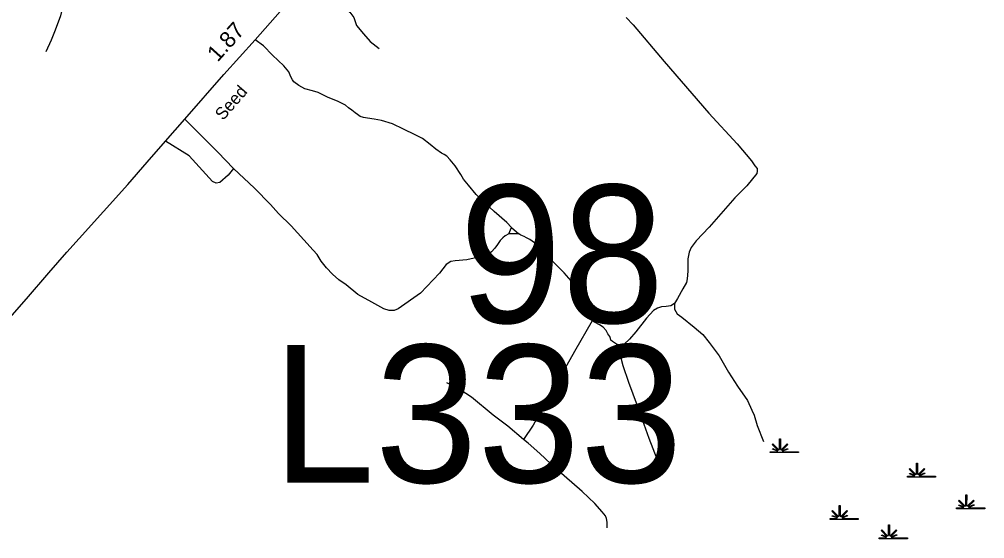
# Model space of a CAD drawing. Extents: x 2220236 to 2384410, y 720751 to 894131.
# Drawn here: x 2353890 to 2361352, y 848108 to 852126 of the extents above; entities that cross this region are included whole.
import ezdxf

# ---------------------------------------------------------------- set-up
doc = ezdxf.new("R2010")
doc.units = 0
doc.layers.add('Default', color=7, linetype='Continuous')

msp = doc.modelspace()

# ---------------------------------------------------------------- linework, layer by layer
at = {"layer": 'Default'}
for p, q in [((2357675.2, 850467.3), (2357695.6, 850514.4)), ((2357695.6, 850514.4), (2357750.8, 850467.3)), ((2357750.8, 850467.3), (2357675.2, 850467.3))]:
    msp.add_line(p, q, dxfattribs=at)
for points in [[(2354505.1, 853213.7), (2354457.5, 853159), (2354446.3, 853136.6), (2354346.1, 852703.3), (2354227, 852229.4), (2354208.8, 852152.3), (2354167.4, 852041.5), (2354136.6, 851964.4), (2354094.6, 851874.7)], [(2353745.1, 849734.1), (2353946.2, 849964.4), (2354117.7, 850164.3), (2354257.8, 850323.9), (2354352.5, 850431), (2354729.4, 850847.4), (2354879.2, 851021.2), (2355020.8, 851183.4), (2355169.9, 851353.9), (2355471, 851698.1), (2355713.4, 851968.3), (2356120.1, 852431.3)], [(2353745.1, 849734.1), (2353946.2, 849964.4), (2354117.7, 850164.3), (2354257.8, 850323.9), (2354352.5, 850431), (2354729.4, 850847.4), (2354879.2, 851021.2), (2355020.8, 851183.4), (2355169.9, 851353.9), (2355471, 851698.1), (2355713.4, 851968.3), (2356120.1, 852431.3)], [(2356120.1, 852431.3), (2356258.8, 852336), (2356372.3, 852243.4), (2356445.2, 852181.7), (2356476, 852141.1), (2356495.7, 852079.4), (2356550.3, 852013.5), (2356603.4, 851953.7), (2356672.1, 851900.5)], [(2358581.6, 852140.3), (2358633.7, 852084), (2358874.9, 851799.7), (2359220.3, 851400.9), (2359439, 851161.7), (2359549.4, 851030.8), (2359575.9, 850994), (2359592.3, 850971.5), (2359594.3, 850951), (2359590.3, 850934.7), (2359512.6, 850838.5), (2359421.6, 850745.5), (2359221.3, 850518.5), (2359122.2, 850413.1), (2359083.4, 850362), (2359067, 850325.2), (2359056.8, 850274.1), (2359056.8, 850178), (2359052.7, 850118.6), (2359046.6, 850090), (2359020, 850040.9), (2358977.1, 849967.3), (2358953.6, 849927.4)], [(2357695.6, 850514.4), (2357657.6, 850555.4), (2357559.5, 850639.3), (2357490, 850702.7), (2357422.5, 850772.2), (2357363.3, 850843.8), (2357322.4, 850890.8), (2357301.9, 850925.6), (2357259, 850993.1), (2357220.2, 851040.1), (2357195.7, 851066.7), (2357173.2, 851081), (2357154.8, 851091.3), (2357109.8, 851121.9), (2357066.9, 851156.7), (2357005.6, 851203.8), (2356950.4, 851232.4), (2356860.5, 851275.3), (2356774.6, 851318.3), (2356688.8, 851342.8), (2356633.6, 851353), (2356582.5, 851361.2), (2356549.8, 851367.4), (2356525.3, 851375.5), (2356504.9, 851389.9), (2356486.5, 851402.1), (2356459.9, 851422.6), (2356435.4, 851441), (2356410.8, 851461.4), (2356355.7, 851490.1), (2356271.9, 851522.8), (2356200.3, 851559.6), (2356155.4, 851573.9), (2356096.1, 851588.2), (2356051.1, 851614.8), (2356012.3, 851641.4), (2356002.1, 851657.8), (2355987.8, 851680.3), (2355973.5, 851719.1), (2355934.6, 851766.2), (2355846.7, 851850), (2355776.6, 851922), (2355713.4, 851968.3)], [(2355545.3, 850972.7), (2355424.4, 851099.3), (2355270.9, 851252.8), (2355169.9, 851353.9)], [(2355545.3, 850972.7), (2355504.3, 850920.5), (2355439.1, 850863.7), (2355411.8, 850859.5), (2355384.4, 850872.1), (2355203.7, 851069.8), (2355020.8, 851183.4)], [(2357675.2, 850467.3), (2357646.6, 850451), (2357628.2, 850434.6), (2357607.8, 850414.2), (2357587.3, 850383.5), (2357566.9, 850354.9), (2357540.3, 850326.2), (2357505.6, 850303.7), (2357462.6, 850289.4), (2357405.4, 850279.2), (2357348.2, 850264.9), (2357258.3, 850256.7), (2357225.6, 850252.6), (2357189.8, 850228.7), (2357138, 850161.9), (2356990.9, 850007.9), (2356817.8, 849885.2), (2356786.5, 849872.9), (2356749.7, 849872.9), (2356708.1, 849885.2), (2356615.5, 849937), (2356506.5, 849998.3), (2356416.5, 850073.3), (2356360.7, 850110.1), (2356310.9, 850153.8), (2356264.6, 850202.8), (2356222.4, 850256), (2356193.8, 850306.5), (2356162.4, 850340.5), (2356090.2, 850421), (2355992.1, 850527.3), (2355892.6, 850624.1), (2355830.8, 850694.8), (2355708.8, 850819.3), (2355545.3, 850972.7)], [(2358317, 849792.4), (2358276.1, 849829.3), (2358247.5, 849859.9), (2358229.1, 849892.7), (2358206.6, 849929.5), (2358194.3, 849962.2), (2358188.2, 849986.7), (2358186.2, 850011.3), (2358184.1, 850035.8), (2358182.1, 850056.3), (2358178, 850070.6), (2358171.8, 850080.8), (2358155.5, 850103.3), (2358102.4, 850164.7), (2357981.8, 850287.4), (2357873.4, 850395.8), (2357836.7, 850422.3), (2357810.1, 850434.6), (2357791.7, 850444.8), (2357767.2, 850457.1), (2357750.8, 850467.3)], [(2358953.6, 849927.4), (2358926.9, 849909.7), (2358890.2, 849904.9), (2358853.5, 849902.9), (2358822.8, 849890.6), (2358792.1, 849874.3), (2358739, 849814.9), (2358655.2, 849708.6), (2358606.2, 849651.3), (2358565.3, 849612.5)], [(2358953.6, 849927.4), (2358953.6, 849884.5), (2358974, 849847.7), (2359010.8, 849823.1), (2359106.9, 849745.4), (2359172.3, 849688.1), (2359223.4, 849624.7), (2359299, 849522.5), (2359372.6, 849397.7), (2359442.1, 849289.3), (2359517.7, 849176.9), (2359552.4, 849103.2), (2359570.8, 849064.4), (2359593.3, 848982.6), (2359642.4, 848859.9)], [(2358317, 849792.4), (2358182.1, 849555.2), (2357861.2, 848986.7), (2357787.6, 848876.2)], [(2358565.3, 849612.5), (2358541.8, 849606.3), (2358527.5, 849604.3), (2358507, 849612.5), (2358474.3, 849632.9), (2358462.1, 849645.2), (2358460, 849657.5), (2358455.9, 849671.8), (2358439.6, 849692.2), (2358427.3, 849718.8), (2358402.8, 849743.4), (2358374.2, 849761.8), (2358341.5, 849780.2), (2358317, 849792.4)], [(2358565.3, 849612.5), (2358555.1, 849590), (2358544.8, 849565.4), (2358538.7, 849538.9), (2358540.8, 849506.1), (2358555.1, 849448.9), (2358600, 849318), (2358665.4, 849138), (2358755.4, 848886.5), (2358816.7, 848724.9)], [(2357787.6, 848876.2), (2357665.6, 848977.8), (2357551.8, 849064), (2357384.2, 849203.8), (2357296.8, 849259.6), (2357195.9, 849312.9)], [(2358434, 848192.8), (2358433.5, 848234.8), (2358429.3, 848264.7), (2358421.1, 848284.5), (2358396.5, 848316.3), (2358339.9, 848379.7), (2358240.7, 848472.4), (2358042.7, 848645.8), (2357913.2, 848768.4), (2357822.4, 848847.3), (2357787.6, 848876.2)]]:
    msp.add_lwpolyline(points, dxfattribs=at)
for points in [[(2359695.1, 848781.2), (2359747.7, 848781.3), (2359749.7, 848784.9), (2359711.5, 848799.7), (2359714.4, 848804.9), (2359752.1, 848789.1), (2359753.7, 848792), (2359709.3, 848836.6), (2359714.4, 848841.7), (2359759.7, 848796.2), (2359766, 848798.6), (2359766, 848881.7), (2359773.3, 848881.7), (2359773.2, 848798.6), (2359779.6, 848796.2), (2359824.9, 848841.7), (2359830, 848836.6), (2359785.6, 848792), (2359787.6, 848788.4), (2359828.5, 848807), (2359830.9, 848802), (2359790, 848784.2), (2359791.6, 848781.3), (2359912.6, 848781.2), (2359912.6, 848774.1), (2359695.1, 848774.1)], [(2360754.3, 848590.9), (2360806.9, 848591), (2360808.9, 848594.6), (2360770.7, 848609.4), (2360773.6, 848614.6), (2360811.3, 848598.8), (2360812.9, 848601.7), (2360768.5, 848646.3), (2360773.6, 848651.4), (2360818.9, 848605.9), (2360825.2, 848608.3), (2360825.2, 848691.4), (2360832.5, 848691.4), (2360832.4, 848608.3), (2360838.8, 848605.9), (2360884.1, 848651.4), (2360889.2, 848646.3), (2360844.8, 848601.7), (2360846.8, 848598.1), (2360887.7, 848616.7), (2360890.1, 848611.7), (2360849.1, 848593.9), (2360850.7, 848591), (2360971.8, 848590.9), (2360971.8, 848583.8), (2360754.3, 848583.8)], [(2361134.5, 848346.2), (2361187.1, 848346.3), (2361189.1, 848349.9), (2361150.9, 848364.7), (2361153.8, 848369.9), (2361191.5, 848354.2), (2361193.1, 848357), (2361148.7, 848401.6), (2361153.8, 848406.7), (2361199.1, 848361.2), (2361205.4, 848363.6), (2361205.4, 848446.7), (2361212.7, 848446.7), (2361212.6, 848363.6), (2361219, 848361.2), (2361264.3, 848406.7), (2361269.4, 848401.6), (2361225, 848357), (2361227, 848353.4), (2361267.9, 848372), (2361270.3, 848367), (2361229.3, 848349.2), (2361231, 848346.3), (2361352, 848346.2), (2361352, 848339.1), (2361134.5, 848339.1)], [(2360156.8, 848264.6), (2360209.4, 848264.7), (2360211.4, 848268.3), (2360173.2, 848283.2), (2360176.1, 848288.4), (2360213.8, 848272.6), (2360215.4, 848275.5), (2360171, 848320), (2360176.1, 848325.2), (2360221.4, 848279.7), (2360227.7, 848282.1), (2360227.7, 848365.2), (2360235, 848365.2), (2360234.9, 848282.1), (2360241.3, 848279.7), (2360286.6, 848325.2), (2360291.7, 848320), (2360247.3, 848275.5), (2360249.3, 848271.9), (2360290.2, 848290.5), (2360292.6, 848285.5), (2360251.6, 848267.6), (2360253.3, 848264.7), (2360374.3, 848264.6), (2360374.3, 848257.5), (2360156.8, 848257.5)], [(2360537, 848115.1), (2360589.6, 848115.2), (2360591.6, 848118.8), (2360553.4, 848133.6), (2360556.3, 848138.8), (2360594, 848123.1), (2360595.6, 848126), (2360551.2, 848170.5), (2360556.3, 848175.6), (2360601.6, 848130.2), (2360607.9, 848132.5), (2360607.9, 848215.6), (2360615.2, 848215.6), (2360615.2, 848132.5), (2360621.5, 848130.2), (2360666.8, 848175.6), (2360671.9, 848170.5), (2360627.5, 848126), (2360629.5, 848122.4), (2360670.4, 848141), (2360672.8, 848135.9), (2360631.9, 848118.1), (2360633.5, 848115.2), (2360754.5, 848115.1), (2360754.5, 848108), (2360537, 848108)]]:
    msp.add_lwpolyline(points, close=True, dxfattribs=at)

# ---------------------------------------------------------------- texts
for s, height, rotation, p in [('1.87', 125, 48.10549, (2355423.5, 851790.9)), ('Seed', 95, 48.98523, (2355465.2, 851338.8))]:
    msp.add_text(s, height=height, rotation=rotation, dxfattribs=at).set_placement(p)
for s, p in [('98', (2357290.8, 849778.4)), ('L333', (2355845.6, 848541.6))]:
    msp.add_text(s, height=1066.27, dxfattribs=at).set_placement(p)

doc.saveas('drawing.dxf')
